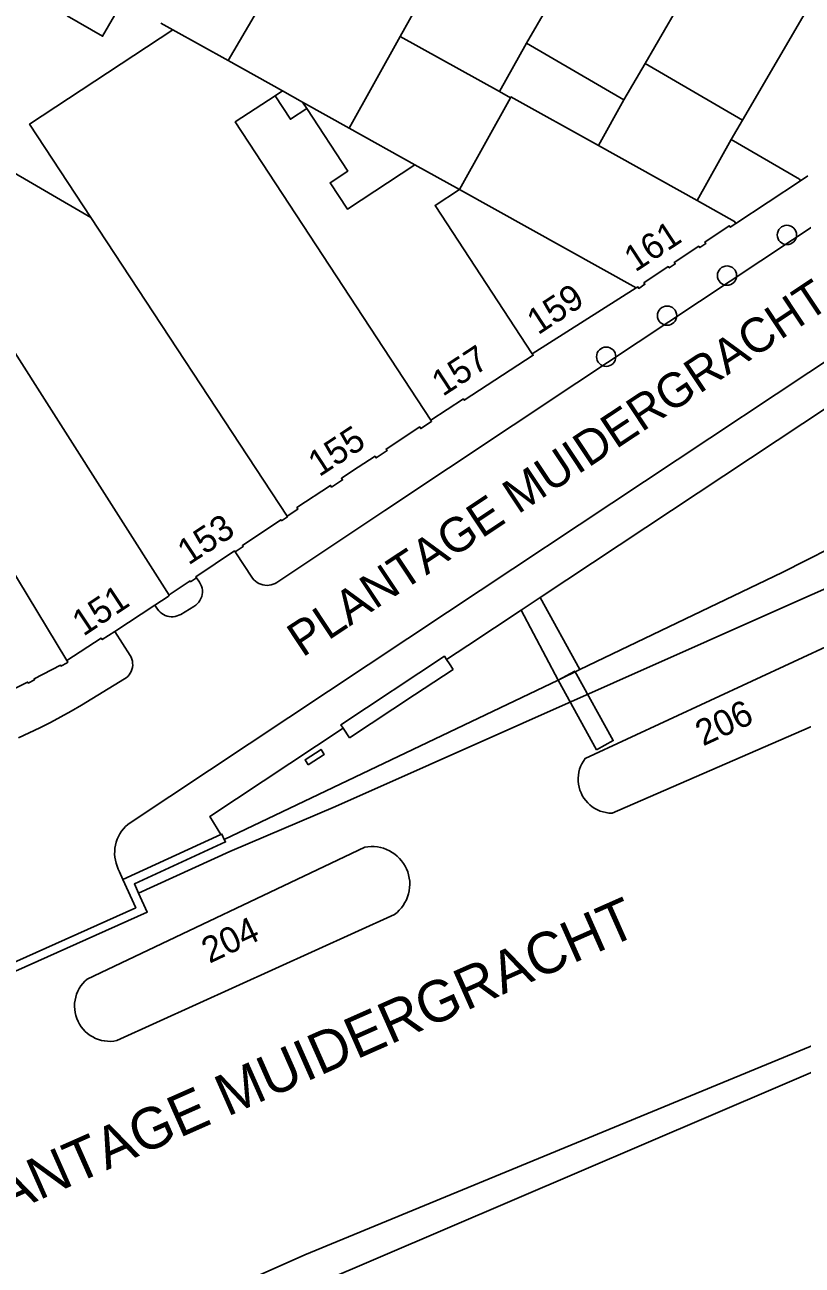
# Model space of a CAD drawing. Extents: x 122462 to 123306, y 485548 to 486417.
# Drawn here: x 122984.4 to 123029.5, y 486281.1 to 486353 of the extents above; entities that cross this region are included whole.
import ezdxf

# ---------------------------------------------------------------- set-up
doc = ezdxf.new("R2010")
doc.units = 0
for name, color, linetype in [('Level 1', 7, 'Continuous'), ('Level 12', 7, 'Continuous'), ('Level 15', 7, 'Continuous'), ('Level 16', 7, 'Continuous'), ('Level 17', 7, 'Continuous'), ('Level 19', 7, 'Continuous'), ('Level 2', 7, 'Continuous'), ('Level 22', 7, 'Continuous'), ('Level 4', 7, 'Continuous'), ('Level 40', 7, 'Continuous'), ('Level 45', 7, 'Continuous'), ('Level 46', 7, 'Continuous'), ('Level 53', 7, 'Continuous'), ('Level 58', 7, 'Continuous'), ('Level 59', 7, 'Continuous'), ('Level 60', 7, 'Continuous')]:
    doc.layers.add(name, color=color, linetype=linetype)

msp = doc.modelspace()

# ---------------------------------------------------------------- linework, layer by layer
at = {"layer": 'Level 1'}
for p, q in [((123013.521, 486351.981), (123014.758, 486354.104)), ((122993.007, 486352.747), (122996.201, 486350.969)), ((123019.172, 486348.687), (123013.521, 486351.981)), ((122996.201, 486350.969), (122999.358, 486349.212)), ((123020.409, 486350.81), (123019.172, 486348.687)), ((123026.058, 486347.517), (123020.409, 486350.81)), ((122999.358, 486349.212), (123000.53, 486348.56)), ((123009.631, 486343.495), (123012.591, 486348.814)), ((123000.53, 486348.56), (123000.771, 486348.193)), ((123025.408, 486346.401), (123026.058, 486347.517)), ((123017.698, 486346.039), (123023.432, 486342.848)), ((122982.847, 486345.005), (122988.24, 486341.869)), ((123007.051, 486344.931), (123009.631, 486343.495)), ((123019.9, 486337.779), (123013.862, 486333.969)), ((122991.956, 486319.388), (122989.627, 486317.857))]:
    msp.add_line(p, q, dxfattribs=at)
for points in [[(122988.24, 486341.869), (122984.685, 486347.285), (122993.007, 486352.747)], [(123012.591, 486348.814), (123012.62, 486348.865), (123017.698, 486346.039)], [(123000.771, 486348.193), (123003.154, 486344.563), (123002.128, 486343.889), (123003.132, 486342.359), (123007.051, 486344.931)], [(123029.43, 486344.001), (123029.37, 486344.09), (123025.408, 486346.401)], [(123029.855, 486344.286), (123029.43, 486344.001)], [(123023.432, 486342.848), (123025.606, 486341.638), (123025.679, 486341.529)], [(123025.679, 486341.529), (123025.348, 486341.306), (123025.294, 486341.386), (123023.877, 486340.439), (123023.93, 486340.36), (123023.58, 486340.126), (123023.527, 486340.205), (123022.105, 486339.254), (123022.158, 486339.175), (123021.808, 486338.941), (123021.755, 486339.02), (123020.341, 486338.075), (123020.394, 486337.996), (123020.039, 486337.759), (123019.991, 486337.838), (123019.9, 486337.779)], [(123013.862, 486333.969), (123013.92, 486333.88), (123009.91, 486331.269), (123009.861, 486331.347), (123007.971, 486330.117)], [(123007.971, 486330.117), (123008.019, 486330.039), (123007.39, 486329.627), (123007.33, 486329.719), (123005.373, 486328.435), (123005.433, 486328.343), (123004.797, 486327.926), (123004.737, 486328.017), (123003.763, 486327.379), (123002.788, 486326.74), (123002.848, 486326.648), (123002.212, 486326.23), (123002.152, 486326.322), (123000.203, 486325.044), (123000.263, 486324.952), (122999.627, 486324.535)], [(122999.627, 486324.535), (122999.65, 486324.499), (122999.311, 486324.274), (122999.272, 486324.332), (122997.042, 486322.839), (122997.08, 486322.781), (122996.615, 486322.47)], [(122996.615, 486322.47), (122996.576, 486322.528), (122994.341, 486321.032), (122994.38, 486320.974)], [(122994.38, 486320.974), (122994.029, 486320.739), (122994.002, 486320.782), (122992.84, 486320.019), (122992.78, 486319.955)], [(122992.78, 486319.955), (122992.719, 486319.89), (122991.956, 486319.388)], [(122989.627, 486317.857), (122988.9, 486317.38), (122988.845, 486317.463), (122986.856, 486316.174)], [(122986.856, 486316.174), (122986.91, 486316.079), (122986.87, 486316.029), (122986.505, 486315.841), (122986.472, 486315.904), (122984.944, 486315.114), (122984.977, 486315.05), (122984.604, 486314.857), (122984.571, 486314.921), (122983.043, 486314.13), (122983.075, 486314.067), (122982.701, 486313.874), (122982.669, 486313.936), (122981.141, 486313.146), (122981.173, 486313.083), (122980.799, 486312.89), (122980.745, 486312.88)]]:
    msp.add_lwpolyline(points, dxfattribs=at)
at = {"layer": 'Level 12'}
for points in [[(123018.489, 486307.313), (123018.314, 486307.321), (123018.141, 486307.345), (123017.97, 486307.384), (123017.804, 486307.437), (123017.643, 486307.506), (123017.488, 486307.588), (123017.342, 486307.684), (123017.204, 486307.792), (123017.077, 486307.912), (123016.961, 486308.043), (123016.857, 486308.184), (123016.766, 486308.334), (123016.689, 486308.491), (123016.625, 486308.654), (123016.577, 486308.822), (123016.544, 486308.994), (123016.526, 486309.168), (123016.523, 486309.343), (123016.536, 486309.517), (123016.565, 486309.69), (123016.608, 486309.859), (123016.667, 486310.024), (123016.74, 486310.183), (123016.827, 486310.335), (123016.927, 486310.479), (123031.439, 486317.221)], [(123033.043, 486313.644), (123018.489, 486307.313)], [(122989.393, 486294.076), (122989.213, 486294.079), (122989.033, 486294.099), (122988.856, 486294.134), (122988.683, 486294.185), (122988.515, 486294.25), (122988.354, 486294.331), (122988.2, 486294.425), (122988.054, 486294.532), (122987.919, 486294.652), (122987.795, 486294.783), (122987.683, 486294.924), (122987.584, 486295.075), (122987.499, 486295.234), (122987.427, 486295.399), (122987.371, 486295.571), (122987.33, 486295.747), (122987.305, 486295.925), (122987.295, 486296.105), (122987.301, 486296.286), (122987.323, 486296.465), (122987.361, 486296.641), (122987.414, 486296.814), (122987.482, 486296.981), (122987.565, 486297.141), (122987.661, 486297.294), (122987.77, 486297.437), (122987.892, 486297.571), (122988.025, 486297.693), (123004.141, 486305.34), (123004.323, 486305.368), (123004.507, 486305.38), (123004.691, 486305.377), (123004.875, 486305.358), (123005.056, 486305.324), (123005.234, 486305.275), (123005.407, 486305.211), (123005.574, 486305.133), (123005.734, 486305.041), (123005.885, 486304.936), (123006.027, 486304.818), (123006.159, 486304.689), (123006.279, 486304.549), (123006.388, 486304.4), (123006.483, 486304.242), (123006.564, 486304.077), (123006.632, 486303.905), (123006.685, 486303.728), (123006.722, 486303.548), (123006.745, 486303.365), (123006.751, 486303.18), (123006.743, 486302.996), (123006.719, 486302.813), (123006.679, 486302.633), (123006.625, 486302.457), (123006.555, 486302.286), (123006.472, 486302.122), (123006.375, 486301.965), (123006.266, 486301.816), (123006.144, 486301.678), (123006.011, 486301.55), (123005.867, 486301.434), (122989.752, 486294.116), (122989.573, 486294.088), (122989.393, 486294.076)]]:
    msp.add_lwpolyline(points, dxfattribs=at)
at = {"layer": 'Level 15'}
msp.add_line((122995.785, 486306.068), (122990.105, 486303.459), dxfattribs=at)
for points in [[(122991.016, 486302.666), (122990.767, 486303.213), (122996.057, 486305.643), (122995.988, 486305.792)], [(122995.988, 486305.792), (122995.848, 486306.097), (122995.785, 486306.068)], [(122990.105, 486303.459), (122990.85, 486301.824), (122960.966, 486288.441)], [(122950.181, 486283.839), (122950.413, 486283.298), (122957.001, 486286.117), (122991.513, 486301.574), (122991.016, 486302.666)]]:
    msp.add_lwpolyline(points, dxfattribs=at)
at = {"layer": 'Level 16'}
for points in [[(123066.296, 486335.971), (123029.457, 486319.699), (123002.431, 486307.692), (122996.307, 486305.098), (122991.016, 486302.666)], [(123077.508, 486315.809), (123061.116, 486307.754), (123059.808, 486307.109), (123041.023, 486298.313), (123000.654, 486281.693), (122991.317, 486277.544), (122932.68, 486251.752)]]:
    msp.add_lwpolyline(points, dxfattribs=at)
at = {"layer": 'Level 17'}
for p, q in [((123013.207, 486319.082), (123014.326, 486319.823)), ((123007.027, 486314.176), (123009.265, 486315.653)), ((123009.048, 486315.981), (123008.888, 486316.223)), ((123009.265, 486315.653), (123009.048, 486315.981)), ((123003.254, 486311.685), (123007.027, 486314.176)), ((123002.882, 486312.248), (123003.254, 486311.685))]:
    msp.add_line(p, q, dxfattribs=at)
for points in [[(122996.615, 486322.47), (122997.632, 486320.952), (122997.708, 486320.858), (122997.796, 486320.773), (122997.892, 486320.7), (122997.997, 486320.638), (122998.108, 486320.589), (122998.225, 486320.554), (122998.344, 486320.532), (122998.466, 486320.525), (122998.587, 486320.533), (122998.707, 486320.555), (122998.823, 486320.591), (122998.934, 486320.64), (122999.039, 486320.703), (123005.304, 486324.871), (123016.452, 486332.286), (123039.643, 486347.657)], [(122990.105, 486303.459), (122989.91, 486303.917), (122989.828, 486304.074), (122989.759, 486304.237), (122989.704, 486304.405), (122989.663, 486304.578), (122989.635, 486304.753), (122989.622, 486304.929), (122989.624, 486305.107), (122989.64, 486305.283), (122989.67, 486305.458), (122989.715, 486305.629), (122989.773, 486305.797), (122989.845, 486305.959), (122989.929, 486306.114), (122990.027, 486306.262), (122990.136, 486306.402), (122990.256, 486306.533), (122990.386, 486306.653), (122990.525, 486306.762), (123008.933, 486318.969), (123043.236, 486341.718)], [(123014.326, 486319.823), (123047.907, 486342.052)], [(122994.38, 486320.974), (122994.553, 486320.709), (122994.614, 486320.601), (122994.661, 486320.486), (122994.694, 486320.367), (122994.712, 486320.244), (122994.714, 486320.12), (122994.701, 486319.997), (122994.673, 486319.876), (122994.63, 486319.76), (122994.573, 486319.65), (122994.503, 486319.547), (122994.421, 486319.455), (122994.328, 486319.373), (122994.225, 486319.303), (122993.455, 486318.847), (122993.351, 486318.793), (122993.242, 486318.752), (122993.129, 486318.724), (122993.013, 486318.709), (122992.896, 486318.708), (122992.78, 486318.721), (122992.666, 486318.747), (122992.556, 486318.786), (122992.451, 486318.837), (122992.353, 486318.901), (122992.263, 486318.975), (122992.182, 486319.06), (122992.112, 486319.153), (122991.956, 486319.388)], [(123008.888, 486316.223), (123010.12, 486317.039), (123013.207, 486319.082)], [(122984.036, 486311.683), (122984.661, 486311.969), (122985.28, 486312.266), (122985.894, 486312.575), (122986.502, 486312.896), (122987.103, 486313.228), (122987.698, 486313.571), (122990.196, 486315.098), (122990.295, 486315.165), (122990.385, 486315.245), (122990.464, 486315.335), (122990.532, 486315.434), (122990.587, 486315.541), (122990.629, 486315.653), (122990.656, 486315.77), (122990.669, 486315.89), (122990.667, 486316.01), (122990.65, 486316.129), (122990.619, 486316.244), (122990.574, 486316.356), (122990.515, 486316.46), (122989.627, 486317.857)], [(122995.785, 486306.068), (122995.148, 486307.128), (123002.882, 486312.248)]]:
    msp.add_lwpolyline(points, dxfattribs=at)
at = {"layer": 'Level 19'}
for p, q in [((123000.621, 486358.523), (122996.201, 486350.969)), ((123006.199, 486352.371), (123007.001, 486353.813)), ((122993.007, 486352.747), (122992.298, 486353.142)), ((123006.199, 486352.371), (123003.239, 486347.053)), ((123011.955, 486349.168), (123006.199, 486352.371)), ((123013.521, 486351.981), (123011.955, 486349.168)), ((123012.591, 486348.814), (123011.955, 486349.168)), ((123019.172, 486348.687), (123017.698, 486346.039)), ((123003.239, 486347.053), (123000.53, 486348.56)), ((123007.051, 486344.931), (123003.239, 486347.053)), ((123025.408, 486346.401), (123023.432, 486342.848)), ((123014.326, 486319.823), (123016.618, 486315.649)), ((123015.36, 486315.026), (123013.207, 486319.082)), ((123016.618, 486315.649), (123015.36, 486315.026)), ((123015.36, 486315.026), (122995.988, 486305.792))]:
    msp.add_line(p, q, dxfattribs=at)
for points in [[(123016.618, 486315.649), (123028.372, 486321.265), (123036.767, 486325.536), (123048.763, 486331.404), (123061.708, 486337.549)], [(123075.831, 486311.01), (123063.294, 486306.126), (123062.232, 486305.59), (123060.884, 486304.905), (123052.935, 486301.858), (123043.531, 486298.03), (122943.497, 486255.259), (122939.056, 486253.605), (122935.888, 486252.583), (122932.68, 486251.752)]]:
    msp.add_lwpolyline(points, dxfattribs=at)
at = {"layer": 'Level 2'}
msp.add_lwpolyline([(122990.106, 486354.418), (122988.921, 486352.38), (122986.87, 486353.573), (122988.055, 486355.611)], dxfattribs=at)
at = {"layer": 'Level 22'}
msp.add_line((123025.679, 486341.529), (123029.43, 486344.001), dxfattribs=at)
at = {"layer": 'Level 4'}
for p, q in [((123026.143, 486360.651), (123020.409, 486350.81)), ((123031.83, 486357.42), (123026.058, 486347.517)), ((122998.929, 486348.93), (122999.358, 486349.212)), ((123009.631, 486343.495), (123019.9, 486337.779)), ((122999.627, 486324.535), (122988.24, 486341.869))]:
    msp.add_line(p, q, dxfattribs=at)
for points in [[(123007.971, 486330.117), (122996.618, 486347.413), (122998.929, 486348.93)], [(123000.771, 486348.193), (122999.822, 486347.57), (122998.929, 486348.93)], [(123013.862, 486333.969), (123008.218, 486342.568), (123009.631, 486343.495)], [(122974.087, 486340.375), (122983.156, 486335.1), (122992.78, 486319.955)], [(122974.493, 486333.439), (122977.293, 486331.81), (122977.604, 486331.998), (122979.168, 486329.421), (122978.909, 486329.264), (122986.856, 486316.174)]]:
    msp.add_lwpolyline(points, dxfattribs=at)
at = {"layer": 'Level 40'}
msp.add_lwpolyline([(123000.86, 486310.123), (123000.674, 486310.409), (123001.599, 486311.011), (123001.785, 486310.725), (123000.86, 486310.123)], dxfattribs=at)
at = {"layer": 'Level 45'}
for p, q in [((123008.888, 486316.223), (123009.048, 486315.981)), ((123009.048, 486315.981), (123009.265, 486315.653)), ((123007.027, 486314.176), (123003.254, 486311.685))]:
    msp.add_line(p, q, dxfattribs=at)
for points in [[(123002.882, 486312.248), (123002.753, 486312.444), (123008.764, 486316.412), (123008.888, 486316.223)], [(123009.265, 486315.653), (123007.027, 486314.176)], [(123003.254, 486311.685), (123002.882, 486312.248)]]:
    msp.add_lwpolyline(points, dxfattribs=at)
at = {"layer": 'Level 46'}
msp.add_lwpolyline([(123017.593, 486310.989), (123015.36, 486315.026), (123016.323, 486315.558), (123018.556, 486311.521), (123017.593, 486310.989)], dxfattribs=at)
at = {"layer": 'Level 53'}
for centre in [(123028.64, 486340.855), (123025.163, 486338.499), (123021.686, 486336.174), (123018.152, 486333.793)]:
    msp.add_circle(centre, 0.56, dxfattribs=at)

# ---------------------------------------------------------------- texts
at = {"layer": 'Level 58'}
for s, rotation, p in [('161', 33.28153, (123019.837, 486338.67)), ('159', 33.28153, (123014.194, 486335.025)), ('157', 33.28153, (123008.666, 486331.455)), ('155', 33.28153, (123001.497, 486326.791)), ('153', 33.28153, (122993.908, 486321.667)), ('151', 33.6709, (122987.807, 486317.544)), ('206', 24.91904, (123023.774, 486311.179)), ('204', 25.38389, (122995.127, 486298.572))]:
    msp.add_text(s, height=1.5, rotation=rotation, dxfattribs=at).set_placement(p)
at = {"layer": 'Level 59'}
msp.add_text('PLANTAGE MUIDERGRACHT', height=2, rotation=33.59313, dxfattribs=at).set_placement((123000.525, 486316.32))
at = {"layer": 'Level 60'}
msp.add_text('PLANTAGE MUIDERGRACHT', height=2.4, rotation=23.89907, dxfattribs=at).set_placement((122979.688, 486282.392))

doc.saveas('drawing.dxf')
